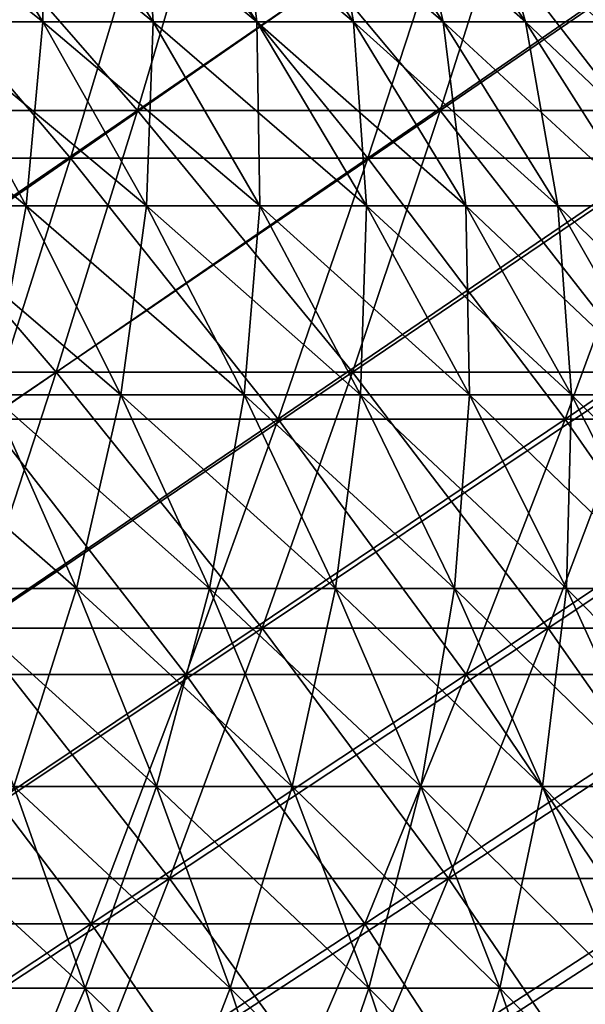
# Model space of a CAD drawing. Header units: millimetres. Extents: x -250 to 250, y 3898 to 4150.
# Tile 436 of 558: x 67 to 77, y 3973 to 3991. Entities that reach past the tile are written whole.
import ezdxf

# ---------------------------------------------------------------- set-up
doc = ezdxf.new("R2010")
doc.units = ezdxf.units.MM
doc.header["$LTSCALE"] = 5.599365
for name, color, linetype in [('10', 7, 'CONTINUOUS'), ('12', 7, 'CONTINUOUS'), ('2', 7, 'CONTINUOUS'), ('3', 7, 'CONTINUOUS'), ('4', 7, 'CONTINUOUS'), ('5', 7, 'CONTINUOUS')]:
    doc.layers.add(name, color=color, linetype=linetype)

msp = doc.modelspace()

# ---------------------------------------------------------------- linework, layer by layer
at = {"layer": '10', "color": 7, "linetype": 'Continuous', "true_color": 0xe0f2ff}
for points in [[(65.347, 3990.867, 51.793), (67.459, 3990.867, 49.012), (63.434, 3994.097, 50.277), (65.347, 3990.867, 51.793)], [(63.434, 3994.097, 50.277), (67.459, 3990.867, 49.012), (65.484, 3994.097, 47.577), (63.434, 3994.097, 50.277)], [(67.459, 3990.867, 49.012), (69.452, 3990.867, 46.144), (65.484, 3994.097, 47.577), (67.459, 3990.867, 49.012)], [(65.484, 3994.097, 47.577), (69.452, 3990.867, 46.144), (67.419, 3994.097, 44.793), (65.484, 3994.097, 47.577)], [(69.452, 3990.867, 46.144), (71.323, 3990.867, 43.195), (67.419, 3994.097, 44.793), (69.452, 3990.867, 46.144)], [(67.419, 3994.097, 44.793), (71.323, 3990.867, 43.195), (69.235, 3994.097, 41.931), (67.419, 3994.097, 44.793)], [(71.323, 3990.867, 43.195), (73.069, 3990.867, 40.17), (69.235, 3994.097, 41.931), (71.323, 3990.867, 43.195)], [(69.235, 3994.097, 41.931), (73.069, 3990.867, 40.17), (70.931, 3994.097, 38.994), (69.235, 3994.097, 41.931)], [(73.069, 3990.867, 40.17), (74.687, 3990.867, 37.075), (70.931, 3994.097, 38.994), (73.069, 3990.867, 40.17)], [(70.931, 3994.097, 38.994), (74.687, 3990.867, 37.075), (72.501, 3994.097, 35.99), (70.931, 3994.097, 38.994)], [(74.687, 3990.867, 37.075), (76.175, 3990.867, 33.915), (72.501, 3994.097, 35.99), (74.687, 3990.867, 37.075)], [(72.501, 3994.097, 35.99), (76.175, 3990.867, 33.915), (73.945, 3994.097, 32.922), (72.501, 3994.097, 35.99)], [(76.175, 3990.867, 33.915), (77.528, 3990.867, 30.695), (73.945, 3994.097, 32.922), (76.175, 3990.867, 33.915)], [(73.945, 3994.097, 32.922), (77.528, 3990.867, 30.695), (75.259, 3994.097, 29.797), (73.945, 3994.097, 32.922)], [(77.528, 3990.867, 30.695), (78.745, 3990.867, 27.422), (75.259, 3994.097, 29.797), (77.528, 3990.867, 30.695)], [(75.259, 3994.097, 29.797), (78.745, 3990.867, 27.422), (76.44, 3994.097, 26.619), (75.259, 3994.097, 29.797)], [(78.745, 3990.867, 27.422), (79.825, 3990.867, 24.1), (76.44, 3994.097, 26.619), (78.745, 3990.867, 27.422)], [(76.44, 3994.097, 26.619), (79.825, 3990.867, 24.1), (77.488, 3994.097, 23.395), (76.44, 3994.097, 26.619)], [(64.871, 3987.543, 55.995), (67.159, 3987.543, 53.229), (63.121, 3990.867, 54.484), (64.871, 3987.543, 55.995)], [(63.121, 3990.867, 54.484), (67.159, 3987.543, 53.229), (65.347, 3990.867, 51.793), (63.121, 3990.867, 54.484)], [(67.159, 3987.543, 53.229), (69.329, 3987.543, 50.37), (65.347, 3990.867, 51.793), (67.159, 3987.543, 53.229)], [(65.347, 3990.867, 51.793), (69.329, 3987.543, 50.37), (67.459, 3990.867, 49.012), (65.347, 3990.867, 51.793)], [(69.329, 3987.543, 50.37), (71.377, 3987.543, 47.423), (67.459, 3990.867, 49.012), (69.329, 3987.543, 50.37)], [(67.459, 3990.867, 49.012), (71.377, 3987.543, 47.423), (69.452, 3990.867, 46.144), (67.459, 3990.867, 49.012)], [(71.377, 3987.543, 47.423), (73.301, 3987.543, 44.392), (69.452, 3990.867, 46.144), (71.377, 3987.543, 47.423)], [(69.452, 3990.867, 46.144), (73.301, 3987.543, 44.392), (71.323, 3990.867, 43.195), (69.452, 3990.867, 46.144)], [(73.301, 3987.543, 44.392), (75.095, 3987.543, 41.284), (71.323, 3990.867, 43.195), (73.301, 3987.543, 44.392)], [(71.323, 3990.867, 43.195), (75.095, 3987.543, 41.284), (73.069, 3990.867, 40.17), (71.323, 3990.867, 43.195)], [(75.095, 3987.543, 41.284), (76.758, 3987.543, 38.103), (73.069, 3990.867, 40.17), (75.095, 3987.543, 41.284)], [(73.069, 3990.867, 40.17), (76.758, 3987.543, 38.103), (74.687, 3990.867, 37.075), (73.069, 3990.867, 40.17)], [(76.758, 3987.543, 38.103), (78.287, 3987.543, 34.855), (74.687, 3990.867, 37.075), (76.758, 3987.543, 38.103)], [(74.687, 3990.867, 37.075), (78.287, 3987.543, 34.855), (76.175, 3990.867, 33.915), (74.687, 3990.867, 37.075)], [(78.287, 3987.543, 34.855), (79.677, 3987.543, 31.547), (76.175, 3990.867, 33.915), (78.287, 3987.543, 34.855)], [(76.175, 3990.867, 33.915), (79.677, 3987.543, 31.547), (77.528, 3990.867, 30.695), (76.175, 3990.867, 33.915)], [(66.521, 3984.131, 57.419), (68.867, 3984.131, 54.583), (64.871, 3987.543, 55.995), (66.521, 3984.131, 57.419)], [(64.871, 3987.543, 55.995), (68.867, 3984.131, 54.583), (67.159, 3987.543, 53.229), (64.871, 3987.543, 55.995)], [(68.867, 3984.131, 54.583), (71.092, 3984.131, 51.651), (67.159, 3987.543, 53.229), (68.867, 3984.131, 54.583)], [(67.159, 3987.543, 53.229), (71.092, 3984.131, 51.651), (69.329, 3987.543, 50.37), (67.159, 3987.543, 53.229)], [(71.092, 3984.131, 51.651), (73.193, 3984.131, 48.629), (69.329, 3987.543, 50.37), (71.092, 3984.131, 51.651)], [(69.329, 3987.543, 50.37), (73.193, 3984.131, 48.629), (71.377, 3987.543, 47.423), (69.329, 3987.543, 50.37)], [(73.193, 3984.131, 48.629), (75.165, 3984.131, 45.521), (71.377, 3987.543, 47.423), (73.193, 3984.131, 48.629)], [(71.377, 3987.543, 47.423), (75.165, 3984.131, 45.521), (73.301, 3987.543, 44.392), (71.377, 3987.543, 47.423)], [(75.165, 3984.131, 45.521), (77.005, 3984.131, 42.334), (73.301, 3987.543, 44.392), (75.165, 3984.131, 45.521)], [(73.301, 3987.543, 44.392), (77.005, 3984.131, 42.334), (75.095, 3987.543, 41.284), (73.301, 3987.543, 44.392)], [(77.005, 3984.131, 42.334), (78.71, 3984.131, 39.072), (75.095, 3987.543, 41.284), (77.005, 3984.131, 42.334)], [(75.095, 3987.543, 41.284), (78.71, 3984.131, 39.072), (76.758, 3987.543, 38.103), (75.095, 3987.543, 41.284)], [(78.71, 3984.131, 39.072), (80.278, 3984.131, 35.742), (76.758, 3987.543, 38.103), (78.71, 3984.131, 39.072)], [(76.758, 3987.543, 38.103), (80.278, 3984.131, 35.742), (78.287, 3987.543, 34.855), (76.758, 3987.543, 38.103)], [(65.548, 3980.636, 61.553), (68.068, 3980.636, 58.755), (64.058, 3984.131, 60.154), (65.548, 3980.636, 61.553)], [(64.058, 3984.131, 60.154), (68.068, 3980.636, 58.755), (66.521, 3984.131, 57.419), (64.058, 3984.131, 60.154)], [(68.068, 3980.636, 58.755), (70.468, 3980.636, 55.853), (66.521, 3984.131, 57.419), (68.068, 3980.636, 58.755)], [(66.521, 3984.131, 57.419), (70.468, 3980.636, 55.853), (68.867, 3984.131, 54.583), (66.521, 3984.131, 57.419)], [(70.468, 3980.636, 55.853), (72.746, 3980.636, 52.853), (68.867, 3984.131, 54.583), (70.468, 3980.636, 55.853)], [(68.867, 3984.131, 54.583), (72.746, 3980.636, 52.853), (71.092, 3984.131, 51.651), (68.867, 3984.131, 54.583)], [(72.746, 3980.636, 52.853), (74.895, 3980.636, 49.76), (71.092, 3984.131, 51.651), (72.746, 3980.636, 52.853)], [(71.092, 3984.131, 51.651), (74.895, 3980.636, 49.76), (73.193, 3984.131, 48.629), (71.092, 3984.131, 51.651)], [(74.895, 3980.636, 49.76), (76.913, 3980.636, 46.58), (73.193, 3984.131, 48.629), (74.895, 3980.636, 49.76)], [(73.193, 3984.131, 48.629), (76.913, 3980.636, 46.58), (75.165, 3984.131, 45.521), (73.193, 3984.131, 48.629)], [(76.913, 3980.636, 46.58), (78.796, 3980.636, 43.319), (75.165, 3984.131, 45.521), (76.913, 3980.636, 46.58)], [(75.165, 3984.131, 45.521), (78.796, 3980.636, 43.319), (77.005, 3984.131, 42.334), (75.165, 3984.131, 45.521)], [(78.796, 3980.636, 43.319), (80.541, 3980.636, 39.981), (77.005, 3984.131, 42.334), (78.796, 3980.636, 43.319)], [(77.005, 3984.131, 42.334), (80.541, 3980.636, 39.981), (78.71, 3984.131, 39.072), (77.005, 3984.131, 42.334)], [(66.936, 3977.064, 62.857), (69.51, 3977.064, 59.999), (65.548, 3980.636, 61.553), (66.936, 3977.064, 62.857)], [(65.548, 3980.636, 61.553), (69.51, 3977.064, 59.999), (68.068, 3980.636, 58.755), (65.548, 3980.636, 61.553)], [(69.51, 3977.064, 59.999), (71.961, 3977.064, 57.036), (68.068, 3980.636, 58.755), (69.51, 3977.064, 59.999)], [(68.068, 3980.636, 58.755), (71.961, 3977.064, 57.036), (70.468, 3980.636, 55.853), (68.068, 3980.636, 58.755)], [(71.961, 3977.064, 57.036), (74.287, 3977.064, 53.972), (70.468, 3980.636, 55.853), (71.961, 3977.064, 57.036)], [(70.468, 3980.636, 55.853), (74.287, 3977.064, 53.972), (72.746, 3980.636, 52.853), (70.468, 3980.636, 55.853)], [(74.287, 3977.064, 53.972), (76.481, 3977.064, 50.814), (72.746, 3980.636, 52.853), (74.287, 3977.064, 53.972)], [(72.746, 3980.636, 52.853), (76.481, 3977.064, 50.814), (74.895, 3980.636, 49.76), (72.746, 3980.636, 52.853)], [(76.481, 3977.064, 50.814), (78.542, 3977.064, 47.567), (74.895, 3980.636, 49.76), (76.481, 3977.064, 50.814)], [(74.895, 3980.636, 49.76), (78.542, 3977.064, 47.567), (76.913, 3980.636, 46.58), (74.895, 3980.636, 49.76)], [(78.542, 3977.064, 47.567), (80.465, 3977.064, 44.236), (76.913, 3980.636, 46.58), (78.542, 3977.064, 47.567)], [(76.913, 3980.636, 46.58), (80.465, 3977.064, 44.236), (78.796, 3980.636, 43.319), (76.913, 3980.636, 46.58)], [(65.479, 3973.419, 66.865), (68.221, 3973.419, 64.064), (64.245, 3977.064, 65.605), (65.479, 3973.419, 66.865)], [(64.245, 3977.064, 65.605), (68.221, 3973.419, 64.064), (66.936, 3977.064, 62.857), (64.245, 3977.064, 65.605)], [(68.221, 3973.419, 64.064), (70.844, 3973.419, 61.151), (66.936, 3977.064, 62.857), (68.221, 3973.419, 64.064)], [(66.936, 3977.064, 62.857), (70.844, 3973.419, 61.151), (69.51, 3977.064, 59.999), (66.936, 3977.064, 62.857)], [(70.844, 3973.419, 61.151), (73.343, 3973.419, 58.131), (69.51, 3977.064, 59.999), (70.844, 3973.419, 61.151)], [(69.51, 3977.064, 59.999), (73.343, 3973.419, 58.131), (71.961, 3977.064, 57.036), (69.51, 3977.064, 59.999)], [(73.343, 3973.419, 58.131), (75.713, 3973.419, 55.009), (71.961, 3977.064, 57.036), (73.343, 3973.419, 58.131)], [(71.961, 3977.064, 57.036), (75.713, 3973.419, 55.009), (74.287, 3977.064, 53.972), (71.961, 3977.064, 57.036)], [(75.713, 3973.419, 55.009), (77.95, 3973.419, 51.79), (74.287, 3977.064, 53.972), (75.713, 3973.419, 55.009)], [(74.287, 3977.064, 53.972), (77.95, 3973.419, 51.79), (76.481, 3977.064, 50.814), (74.287, 3977.064, 53.972)], [(77.95, 3973.419, 51.79), (80.05, 3973.419, 48.48), (76.481, 3977.064, 50.814), (77.95, 3973.419, 51.79)], [(76.481, 3977.064, 50.814), (80.05, 3973.419, 48.48), (78.542, 3977.064, 47.567), (76.481, 3977.064, 50.814)], [(66.611, 3969.708, 68.021), (69.401, 3969.708, 65.172), (65.479, 3973.419, 66.865), (66.611, 3969.708, 68.021)], [(65.479, 3973.419, 66.865), (69.401, 3969.708, 65.172), (68.221, 3973.419, 64.064), (65.479, 3973.419, 66.865)], [(69.401, 3969.708, 65.172), (72.069, 3969.708, 62.209), (68.221, 3973.419, 64.064), (69.401, 3969.708, 65.172)], [(68.221, 3973.419, 64.064), (72.069, 3969.708, 62.209), (70.844, 3973.419, 61.151), (68.221, 3973.419, 64.064)], [(72.069, 3969.708, 62.209), (74.611, 3969.708, 59.136), (70.844, 3973.419, 61.151), (72.069, 3969.708, 62.209)], [(70.844, 3973.419, 61.151), (74.611, 3969.708, 59.136), (73.343, 3973.419, 58.131), (70.844, 3973.419, 61.151)], [(74.611, 3969.708, 59.136), (77.022, 3969.708, 55.96), (73.343, 3973.419, 58.131), (74.611, 3969.708, 59.136)], [(73.343, 3973.419, 58.131), (77.022, 3969.708, 55.96), (75.713, 3973.419, 55.009), (73.343, 3973.419, 58.131)], [(77.022, 3969.708, 55.96), (79.298, 3969.708, 52.685), (75.713, 3973.419, 55.009), (77.022, 3969.708, 55.96)], [(75.713, 3973.419, 55.009), (79.298, 3969.708, 52.685), (77.95, 3973.419, 51.79), (75.713, 3973.419, 55.009)]]:
    msp.add_3dface(points, dxfattribs=at)
at = {"layer": '12', "color": 7, "linetype": 'Continuous', "true_color": 0xe0f2ff}
for points in [[(67.459, 3990.867, -49.012), (65.347, 3990.867, -51.793), (65.484, 3994.097, -47.577), (67.459, 3990.867, -49.012)], [(67.419, 3994.097, -44.793), (67.459, 3990.867, -49.012), (65.484, 3994.097, -47.577), (67.419, 3994.097, -44.793)], [(69.452, 3990.867, -46.144), (67.459, 3990.867, -49.012), (67.419, 3994.097, -44.793), (69.452, 3990.867, -46.144)], [(69.235, 3994.097, -41.931), (69.452, 3990.867, -46.144), (67.419, 3994.097, -44.793), (69.235, 3994.097, -41.931)], [(71.323, 3990.867, -43.195), (69.452, 3990.867, -46.144), (69.235, 3994.097, -41.931), (71.323, 3990.867, -43.195)], [(70.931, 3994.097, -38.994), (71.323, 3990.867, -43.195), (69.235, 3994.097, -41.931), (70.931, 3994.097, -38.994)], [(73.069, 3990.867, -40.17), (71.323, 3990.867, -43.195), (70.931, 3994.097, -38.994), (73.069, 3990.867, -40.17)], [(72.501, 3994.097, -35.99), (73.069, 3990.867, -40.17), (70.931, 3994.097, -38.994), (72.501, 3994.097, -35.99)], [(74.687, 3990.867, -37.075), (73.069, 3990.867, -40.17), (72.501, 3994.097, -35.99), (74.687, 3990.867, -37.075)], [(73.945, 3994.097, -32.922), (74.687, 3990.867, -37.075), (72.501, 3994.097, -35.99), (73.945, 3994.097, -32.922)], [(76.175, 3990.867, -33.915), (74.687, 3990.867, -37.075), (73.945, 3994.097, -32.922), (76.175, 3990.867, -33.915)], [(75.259, 3994.097, -29.797), (76.175, 3990.867, -33.915), (73.945, 3994.097, -32.922), (75.259, 3994.097, -29.797)], [(77.528, 3990.867, -30.695), (76.175, 3990.867, -33.915), (75.259, 3994.097, -29.797), (77.528, 3990.867, -30.695)], [(76.44, 3994.097, -26.619), (77.528, 3990.867, -30.695), (75.259, 3994.097, -29.797), (76.44, 3994.097, -26.619)], [(78.745, 3990.867, -27.422), (77.528, 3990.867, -30.695), (76.44, 3994.097, -26.619), (78.745, 3990.867, -27.422)], [(77.488, 3994.097, -23.395), (78.745, 3990.867, -27.422), (76.44, 3994.097, -26.619), (77.488, 3994.097, -23.395)], [(67.159, 3987.543, -53.229), (64.871, 3987.543, -55.995), (65.347, 3990.867, -51.793), (67.159, 3987.543, -53.229)], [(67.459, 3990.867, -49.012), (67.159, 3987.543, -53.229), (65.347, 3990.867, -51.793), (67.459, 3990.867, -49.012)], [(69.329, 3987.543, -50.37), (67.159, 3987.543, -53.229), (67.459, 3990.867, -49.012), (69.329, 3987.543, -50.37)], [(69.452, 3990.867, -46.144), (69.329, 3987.543, -50.37), (67.459, 3990.867, -49.012), (69.452, 3990.867, -46.144)], [(71.377, 3987.543, -47.423), (69.329, 3987.543, -50.37), (69.452, 3990.867, -46.144), (71.377, 3987.543, -47.423)], [(71.323, 3990.867, -43.195), (71.377, 3987.543, -47.423), (69.452, 3990.867, -46.144), (71.323, 3990.867, -43.195)], [(73.301, 3987.543, -44.392), (71.377, 3987.543, -47.423), (71.323, 3990.867, -43.195), (73.301, 3987.543, -44.392)], [(73.069, 3990.867, -40.17), (73.301, 3987.543, -44.392), (71.323, 3990.867, -43.195), (73.069, 3990.867, -40.17)], [(75.095, 3987.543, -41.284), (73.301, 3987.543, -44.392), (73.069, 3990.867, -40.17), (75.095, 3987.543, -41.284)], [(74.687, 3990.867, -37.075), (75.095, 3987.543, -41.284), (73.069, 3990.867, -40.17), (74.687, 3990.867, -37.075)], [(76.758, 3987.543, -38.103), (75.095, 3987.543, -41.284), (74.687, 3990.867, -37.075), (76.758, 3987.543, -38.103)], [(76.175, 3990.867, -33.915), (76.758, 3987.543, -38.103), (74.687, 3990.867, -37.075), (76.175, 3990.867, -33.915)], [(78.287, 3987.543, -34.855), (76.758, 3987.543, -38.103), (76.175, 3990.867, -33.915), (78.287, 3987.543, -34.855)], [(77.528, 3990.867, -30.695), (78.287, 3987.543, -34.855), (76.175, 3990.867, -33.915), (77.528, 3990.867, -30.695)], [(67.159, 3987.543, -53.229), (66.521, 3984.131, -57.419), (64.871, 3987.543, -55.995), (67.159, 3987.543, -53.229)], [(68.867, 3984.131, -54.583), (66.521, 3984.131, -57.419), (67.159, 3987.543, -53.229), (68.867, 3984.131, -54.583)], [(69.329, 3987.543, -50.37), (68.867, 3984.131, -54.583), (67.159, 3987.543, -53.229), (69.329, 3987.543, -50.37)], [(71.092, 3984.131, -51.651), (68.867, 3984.131, -54.583), (69.329, 3987.543, -50.37), (71.092, 3984.131, -51.651)], [(71.377, 3987.543, -47.423), (71.092, 3984.131, -51.651), (69.329, 3987.543, -50.37), (71.377, 3987.543, -47.423)], [(73.193, 3984.131, -48.629), (71.092, 3984.131, -51.651), (71.377, 3987.543, -47.423), (73.193, 3984.131, -48.629)], [(73.301, 3987.543, -44.392), (73.193, 3984.131, -48.629), (71.377, 3987.543, -47.423), (73.301, 3987.543, -44.392)], [(75.165, 3984.131, -45.521), (73.193, 3984.131, -48.629), (73.301, 3987.543, -44.392), (75.165, 3984.131, -45.521)], [(75.095, 3987.543, -41.284), (75.165, 3984.131, -45.521), (73.301, 3987.543, -44.392), (75.095, 3987.543, -41.284)], [(77.005, 3984.131, -42.334), (75.165, 3984.131, -45.521), (75.095, 3987.543, -41.284), (77.005, 3984.131, -42.334)], [(76.758, 3987.543, -38.103), (77.005, 3984.131, -42.334), (75.095, 3987.543, -41.284), (76.758, 3987.543, -38.103)], [(78.71, 3984.131, -39.072), (77.005, 3984.131, -42.334), (76.758, 3987.543, -38.103), (78.71, 3984.131, -39.072)], [(78.287, 3987.543, -34.855), (78.71, 3984.131, -39.072), (76.758, 3987.543, -38.103), (78.287, 3987.543, -34.855)], [(68.068, 3980.636, -58.755), (65.548, 3980.636, -61.553), (66.521, 3984.131, -57.419), (68.068, 3980.636, -58.755)], [(68.867, 3984.131, -54.583), (68.068, 3980.636, -58.755), (66.521, 3984.131, -57.419), (68.867, 3984.131, -54.583)], [(70.468, 3980.636, -55.853), (68.068, 3980.636, -58.755), (68.867, 3984.131, -54.583), (70.468, 3980.636, -55.853)], [(71.092, 3984.131, -51.651), (70.468, 3980.636, -55.853), (68.867, 3984.131, -54.583), (71.092, 3984.131, -51.651)], [(72.746, 3980.636, -52.853), (70.468, 3980.636, -55.853), (71.092, 3984.131, -51.651), (72.746, 3980.636, -52.853)], [(73.193, 3984.131, -48.629), (72.746, 3980.636, -52.853), (71.092, 3984.131, -51.651), (73.193, 3984.131, -48.629)], [(74.895, 3980.636, -49.76), (72.746, 3980.636, -52.853), (73.193, 3984.131, -48.629), (74.895, 3980.636, -49.76)], [(75.165, 3984.131, -45.521), (74.895, 3980.636, -49.76), (73.193, 3984.131, -48.629), (75.165, 3984.131, -45.521)], [(76.913, 3980.636, -46.58), (74.895, 3980.636, -49.76), (75.165, 3984.131, -45.521), (76.913, 3980.636, -46.58)], [(77.005, 3984.131, -42.334), (76.913, 3980.636, -46.58), (75.165, 3984.131, -45.521), (77.005, 3984.131, -42.334)], [(78.796, 3980.636, -43.319), (76.913, 3980.636, -46.58), (77.005, 3984.131, -42.334), (78.796, 3980.636, -43.319)], [(78.71, 3984.131, -39.072), (78.796, 3980.636, -43.319), (77.005, 3984.131, -42.334), (78.71, 3984.131, -39.072)], [(68.068, 3980.636, -58.755), (66.936, 3977.064, -62.857), (65.548, 3980.636, -61.553), (68.068, 3980.636, -58.755)], [(69.51, 3977.064, -59.999), (66.936, 3977.064, -62.857), (68.068, 3980.636, -58.755), (69.51, 3977.064, -59.999)], [(70.468, 3980.636, -55.853), (69.51, 3977.064, -59.999), (68.068, 3980.636, -58.755), (70.468, 3980.636, -55.853)], [(71.961, 3977.064, -57.036), (69.51, 3977.064, -59.999), (70.468, 3980.636, -55.853), (71.961, 3977.064, -57.036)], [(72.746, 3980.636, -52.853), (71.961, 3977.064, -57.036), (70.468, 3980.636, -55.853), (72.746, 3980.636, -52.853)], [(74.287, 3977.064, -53.972), (71.961, 3977.064, -57.036), (72.746, 3980.636, -52.853), (74.287, 3977.064, -53.972)], [(74.895, 3980.636, -49.76), (74.287, 3977.064, -53.972), (72.746, 3980.636, -52.853), (74.895, 3980.636, -49.76)], [(76.481, 3977.064, -50.814), (74.287, 3977.064, -53.972), (74.895, 3980.636, -49.76), (76.481, 3977.064, -50.814)], [(76.913, 3980.636, -46.58), (76.481, 3977.064, -50.814), (74.895, 3980.636, -49.76), (76.913, 3980.636, -46.58)], [(78.542, 3977.064, -47.567), (76.481, 3977.064, -50.814), (76.913, 3980.636, -46.58), (78.542, 3977.064, -47.567)], [(78.796, 3980.636, -43.319), (78.542, 3977.064, -47.567), (76.913, 3980.636, -46.58), (78.796, 3980.636, -43.319)], [(68.221, 3973.419, -64.064), (65.479, 3973.419, -66.865), (66.936, 3977.064, -62.857), (68.221, 3973.419, -64.064)], [(69.51, 3977.064, -59.999), (68.221, 3973.419, -64.064), (66.936, 3977.064, -62.857), (69.51, 3977.064, -59.999)], [(70.844, 3973.419, -61.151), (68.221, 3973.419, -64.064), (69.51, 3977.064, -59.999), (70.844, 3973.419, -61.151)], [(71.961, 3977.064, -57.036), (70.844, 3973.419, -61.151), (69.51, 3977.064, -59.999), (71.961, 3977.064, -57.036)], [(73.343, 3973.419, -58.131), (70.844, 3973.419, -61.151), (71.961, 3977.064, -57.036), (73.343, 3973.419, -58.131)], [(74.287, 3977.064, -53.972), (73.343, 3973.419, -58.131), (71.961, 3977.064, -57.036), (74.287, 3977.064, -53.972)], [(75.713, 3973.419, -55.009), (73.343, 3973.419, -58.131), (74.287, 3977.064, -53.972), (75.713, 3973.419, -55.009)], [(76.481, 3977.064, -50.814), (75.713, 3973.419, -55.009), (74.287, 3977.064, -53.972), (76.481, 3977.064, -50.814)], [(77.95, 3973.419, -51.79), (75.713, 3973.419, -55.009), (76.481, 3977.064, -50.814), (77.95, 3973.419, -51.79)], [(78.542, 3977.064, -47.567), (77.95, 3973.419, -51.79), (76.481, 3977.064, -50.814), (78.542, 3977.064, -47.567)], [(68.221, 3973.419, -64.064), (66.611, 3969.708, -68.021), (65.479, 3973.419, -66.865), (68.221, 3973.419, -64.064)], [(69.401, 3969.708, -65.172), (66.611, 3969.708, -68.021), (68.221, 3973.419, -64.064), (69.401, 3969.708, -65.172)], [(70.844, 3973.419, -61.151), (69.401, 3969.708, -65.172), (68.221, 3973.419, -64.064), (70.844, 3973.419, -61.151)], [(72.069, 3969.708, -62.209), (69.401, 3969.708, -65.172), (70.844, 3973.419, -61.151), (72.069, 3969.708, -62.209)], [(73.343, 3973.419, -58.131), (72.069, 3969.708, -62.209), (70.844, 3973.419, -61.151), (73.343, 3973.419, -58.131)], [(74.611, 3969.708, -59.136), (72.069, 3969.708, -62.209), (73.343, 3973.419, -58.131), (74.611, 3969.708, -59.136)], [(75.713, 3973.419, -55.009), (74.611, 3969.708, -59.136), (73.343, 3973.419, -58.131), (75.713, 3973.419, -55.009)], [(77.022, 3969.708, -55.96), (74.611, 3969.708, -59.136), (75.713, 3973.419, -55.009), (77.022, 3969.708, -55.96)], [(77.95, 3973.419, -51.79), (77.022, 3969.708, -55.96), (75.713, 3973.419, -55.009), (77.95, 3973.419, -51.79)], [(79.298, 3969.708, -52.685), (77.022, 3969.708, -55.96), (77.95, 3973.419, -51.79), (79.298, 3969.708, -52.685)]]:
    msp.add_3dface(points, dxfattribs=at)
at = {"layer": '2', "color": 251, "linetype": 'Continuous', "true_color": 0x504f50}
for points in [[(69.171, 3989.267, -178.55), (63.64, 3989.267, -180.596), (70.597, 3994.092, -182.233), (69.171, 3989.267, -178.55)], [(70.597, 3994.092, -182.233), (63.64, 3989.267, -180.596), (64.952, 3994.092, -184.32), (70.597, 3994.092, -182.233)], [(74.636, 3989.267, -176.336), (69.171, 3989.267, -178.55), (76.176, 3994.092, -179.972), (74.636, 3989.267, -176.336)], [(76.176, 3994.092, -179.972), (69.171, 3989.267, -178.55), (70.597, 3994.092, -182.233), (76.176, 3994.092, -179.972)], [(80.031, 3989.267, -173.954), (74.636, 3989.267, -176.336), (81.682, 3994.092, -177.541), (80.031, 3989.267, -173.954)], [(81.682, 3994.092, -177.541), (74.636, 3989.267, -176.336), (76.176, 3994.092, -179.972), (81.682, 3994.092, -177.541)], [(67.701, 3984.542, -174.757), (62.287, 3984.542, -176.759), (69.171, 3989.267, -178.55), (67.701, 3984.542, -174.757)], [(69.171, 3989.267, -178.55), (62.287, 3984.542, -176.759), (63.64, 3989.267, -180.596), (69.171, 3989.267, -178.55)], [(73.051, 3984.542, -172.589), (67.701, 3984.542, -174.757), (74.636, 3989.267, -176.336), (73.051, 3984.542, -172.589)], [(74.636, 3989.267, -176.336), (67.701, 3984.542, -174.757), (69.171, 3989.267, -178.55), (74.636, 3989.267, -176.336)], [(78.331, 3984.542, -170.258), (73.051, 3984.542, -172.589), (80.031, 3989.267, -173.954), (78.331, 3984.542, -170.258)], [(80.031, 3989.267, -173.954), (73.051, 3984.542, -172.589), (74.636, 3989.267, -176.336), (80.031, 3989.267, -173.954)], [(66.19, 3979.919, -170.855), (60.897, 3979.919, -172.812), (67.701, 3984.542, -174.757), (66.19, 3979.919, -170.855)], [(67.701, 3984.542, -174.757), (60.897, 3979.919, -172.812), (62.287, 3984.542, -176.759), (67.701, 3984.542, -174.757)], [(71.42, 3979.919, -168.736), (66.19, 3979.919, -170.855), (73.051, 3984.542, -172.589), (71.42, 3979.919, -168.736)], [(73.051, 3984.542, -172.589), (66.19, 3979.919, -170.855), (67.701, 3984.542, -174.757), (73.051, 3984.542, -172.589)], [(76.582, 3979.919, -166.456), (71.42, 3979.919, -168.736), (78.331, 3984.542, -170.258), (76.582, 3979.919, -166.456)], [(78.331, 3984.542, -170.258), (71.42, 3979.919, -168.736), (73.051, 3984.542, -172.589), (78.331, 3984.542, -170.258)], [(81.672, 3979.919, -164.019), (76.582, 3979.919, -166.456), (83.537, 3984.542, -167.765), (81.672, 3979.919, -164.019)], [(83.537, 3984.542, -167.765), (76.582, 3979.919, -166.456), (78.331, 3984.542, -170.258), (83.537, 3984.542, -167.765)], [(69.744, 3975.403, -164.777), (64.637, 3975.403, -166.847), (71.42, 3979.919, -168.736), (69.744, 3975.403, -164.777)], [(71.42, 3979.919, -168.736), (64.637, 3975.403, -166.847), (66.19, 3979.919, -170.855), (71.42, 3979.919, -168.736)], [(74.785, 3975.403, -162.551), (69.744, 3975.403, -164.777), (76.582, 3979.919, -166.456), (74.785, 3975.403, -162.551)], [(76.582, 3979.919, -166.456), (69.744, 3975.403, -164.777), (71.42, 3979.919, -168.736), (76.582, 3979.919, -166.456)], [(79.756, 3975.403, -160.171), (74.785, 3975.403, -162.551), (81.672, 3979.919, -164.019), (79.756, 3975.403, -160.171)], [(81.672, 3979.919, -164.019), (74.785, 3975.403, -162.551), (76.582, 3979.919, -166.456), (81.672, 3979.919, -164.019)], [(68.025, 3970.995, -160.716), (63.044, 3970.995, -162.735), (69.744, 3975.403, -164.777), (68.025, 3970.995, -160.716)], [(69.744, 3975.403, -164.777), (63.044, 3970.995, -162.735), (64.637, 3975.403, -166.847), (69.744, 3975.403, -164.777)], [(72.942, 3970.995, -158.545), (68.025, 3970.995, -160.716), (74.785, 3975.403, -162.551), (72.942, 3970.995, -158.545)], [(74.785, 3975.403, -162.551), (68.025, 3970.995, -160.716), (69.744, 3975.403, -164.777), (74.785, 3975.403, -162.551)], [(77.79, 3970.995, -156.224), (72.942, 3970.995, -158.545), (79.756, 3975.403, -160.171), (77.79, 3970.995, -156.224)], [(79.756, 3975.403, -160.171), (72.942, 3970.995, -158.545), (74.785, 3975.403, -162.551), (79.756, 3975.403, -160.171)]]:
    msp.add_3dface(points, dxfattribs=at)
at = {"layer": '3', "color": 251, "linetype": 'Continuous', "true_color": 0x504f50}
for points in [[(63.64, 3989.267, 180.596), (69.171, 3989.267, 178.55), (64.952, 3994.092, 184.32), (63.64, 3989.267, 180.596)], [(64.952, 3994.092, 184.32), (69.171, 3989.267, 178.55), (70.597, 3994.092, 182.233), (64.952, 3994.092, 184.32)], [(69.171, 3989.267, 178.55), (74.636, 3989.267, 176.336), (70.597, 3994.092, 182.233), (69.171, 3989.267, 178.55)], [(70.597, 3994.092, 182.233), (74.636, 3989.267, 176.336), (76.176, 3994.092, 179.972), (70.597, 3994.092, 182.233)], [(74.636, 3989.267, 176.336), (80.031, 3989.267, 173.954), (76.176, 3994.092, 179.972), (74.636, 3989.267, 176.336)], [(76.176, 3994.092, 179.972), (80.031, 3989.267, 173.954), (81.682, 3994.092, 177.541), (76.176, 3994.092, 179.972)], [(62.287, 3984.542, 176.759), (67.701, 3984.542, 174.757), (63.64, 3989.267, 180.596), (62.287, 3984.542, 176.759)], [(63.64, 3989.267, 180.596), (67.701, 3984.542, 174.757), (69.171, 3989.267, 178.55), (63.64, 3989.267, 180.596)], [(67.701, 3984.542, 174.757), (73.051, 3984.542, 172.589), (69.171, 3989.267, 178.55), (67.701, 3984.542, 174.757)], [(69.171, 3989.267, 178.55), (73.051, 3984.542, 172.589), (74.636, 3989.267, 176.336), (69.171, 3989.267, 178.55)], [(73.051, 3984.542, 172.589), (78.331, 3984.542, 170.258), (74.636, 3989.267, 176.336), (73.051, 3984.542, 172.589)], [(74.636, 3989.267, 176.336), (78.331, 3984.542, 170.258), (80.031, 3989.267, 173.954), (74.636, 3989.267, 176.336)], [(62.287, 3984.542, 176.759), (66.19, 3979.919, 170.855), (67.701, 3984.542, 174.757), (62.287, 3984.542, 176.759)], [(66.19, 3979.919, 170.855), (71.42, 3979.919, 168.736), (67.701, 3984.542, 174.757), (66.19, 3979.919, 170.855)], [(67.701, 3984.542, 174.757), (71.42, 3979.919, 168.736), (73.051, 3984.542, 172.589), (67.701, 3984.542, 174.757)], [(71.42, 3979.919, 168.736), (76.582, 3979.919, 166.456), (73.051, 3984.542, 172.589), (71.42, 3979.919, 168.736)], [(73.051, 3984.542, 172.589), (76.582, 3979.919, 166.456), (78.331, 3984.542, 170.258), (73.051, 3984.542, 172.589)], [(76.582, 3979.919, 166.456), (81.672, 3979.919, 164.019), (78.331, 3984.542, 170.258), (76.582, 3979.919, 166.456)], [(64.637, 3975.403, 166.847), (69.744, 3975.403, 164.777), (66.19, 3979.919, 170.855), (64.637, 3975.403, 166.847)], [(66.19, 3979.919, 170.855), (69.744, 3975.403, 164.777), (71.42, 3979.919, 168.736), (66.19, 3979.919, 170.855)], [(69.744, 3975.403, 164.777), (74.785, 3975.403, 162.551), (71.42, 3979.919, 168.736), (69.744, 3975.403, 164.777)], [(71.42, 3979.919, 168.736), (74.785, 3975.403, 162.551), (76.582, 3979.919, 166.456), (71.42, 3979.919, 168.736)], [(74.785, 3975.403, 162.551), (79.756, 3975.403, 160.171), (76.582, 3979.919, 166.456), (74.785, 3975.403, 162.551)], [(76.582, 3979.919, 166.456), (79.756, 3975.403, 160.171), (81.672, 3979.919, 164.019), (76.582, 3979.919, 166.456)], [(63.044, 3970.995, 162.735), (68.025, 3970.995, 160.716), (64.637, 3975.403, 166.847), (63.044, 3970.995, 162.735)], [(64.637, 3975.403, 166.847), (68.025, 3970.995, 160.716), (69.744, 3975.403, 164.777), (64.637, 3975.403, 166.847)], [(68.025, 3970.995, 160.716), (72.942, 3970.995, 158.545), (69.744, 3975.403, 164.777), (68.025, 3970.995, 160.716)], [(69.744, 3975.403, 164.777), (72.942, 3970.995, 158.545), (74.785, 3975.403, 162.551), (69.744, 3975.403, 164.777)], [(72.942, 3970.995, 158.545), (77.79, 3970.995, 156.224), (74.785, 3975.403, 162.551), (72.942, 3970.995, 158.545)], [(74.785, 3975.403, 162.551), (77.79, 3970.995, 156.224), (79.756, 3975.403, 160.171), (74.785, 3975.403, 162.551)]]:
    msp.add_3dface(points, dxfattribs=at)
at = {"layer": '4', "color": 155, "linetype": 'Continuous', "true_color": 0x4a708c}
for points in [[(67.959, 3988.407, 175.423), (62.525, 3988.407, 177.432), (69.417, 3993.226, 179.185), (67.959, 3988.407, 175.423)], [(69.417, 3993.226, 179.185), (62.525, 3988.407, 177.432), (63.866, 3993.226, 181.238), (69.417, 3993.226, 179.185)], [(73.329, 3988.407, 173.247), (67.959, 3988.407, 175.423), (74.902, 3993.226, 176.963), (73.329, 3988.407, 173.247)], [(74.902, 3993.226, 176.963), (67.959, 3988.407, 175.423), (69.417, 3993.226, 179.185), (74.902, 3993.226, 176.963)], [(78.629, 3988.407, 170.906), (73.329, 3988.407, 173.247), (80.316, 3993.226, 174.572), (78.629, 3988.407, 170.906)], [(80.316, 3993.226, 174.572), (73.329, 3988.407, 173.247), (74.902, 3993.226, 176.963), (80.316, 3993.226, 174.572)], [(66.458, 3983.691, 171.548), (61.144, 3983.691, 173.513), (67.959, 3988.407, 175.423), (66.458, 3983.691, 171.548)], [(67.959, 3988.407, 175.423), (61.144, 3983.691, 173.513), (62.525, 3988.407, 177.432), (67.959, 3988.407, 175.423)], [(71.709, 3983.691, 169.42), (66.458, 3983.691, 171.548), (73.329, 3988.407, 173.247), (71.709, 3983.691, 169.42)], [(73.329, 3988.407, 173.247), (66.458, 3983.691, 171.548), (67.959, 3988.407, 175.423), (73.329, 3988.407, 173.247)], [(76.893, 3983.691, 167.131), (71.709, 3983.691, 169.42), (78.629, 3988.407, 170.906), (76.893, 3983.691, 167.131)], [(78.629, 3988.407, 170.906), (71.709, 3983.691, 169.42), (73.329, 3988.407, 173.247), (78.629, 3988.407, 170.906)], [(82.003, 3983.691, 164.684), (76.893, 3983.691, 167.131), (83.855, 3988.407, 168.404), (82.003, 3983.691, 164.684)], [(83.855, 3988.407, 168.404), (76.893, 3983.691, 167.131), (78.629, 3988.407, 170.906), (83.855, 3988.407, 168.404)], [(70.043, 3979.082, 165.484), (64.914, 3979.082, 167.562), (71.709, 3983.691, 169.42), (70.043, 3979.082, 165.484)], [(71.709, 3983.691, 169.42), (64.914, 3979.082, 167.562), (66.458, 3983.691, 171.548), (71.709, 3983.691, 169.42)], [(75.106, 3979.082, 163.248), (70.043, 3979.082, 165.484), (76.893, 3983.691, 167.131), (75.106, 3979.082, 163.248)], [(76.893, 3983.691, 167.131), (70.043, 3979.082, 165.484), (71.709, 3983.691, 169.42), (76.893, 3983.691, 167.131)], [(80.098, 3979.082, 160.858), (75.106, 3979.082, 163.248), (82.003, 3983.691, 164.684), (80.098, 3979.082, 160.858)], [(82.003, 3983.691, 164.684), (75.106, 3979.082, 163.248), (76.893, 3983.691, 167.131), (82.003, 3983.691, 164.684)], [(68.332, 3974.582, 161.442), (63.328, 3974.582, 163.469), (70.043, 3979.082, 165.484), (68.332, 3974.582, 161.442)], [(70.043, 3979.082, 165.484), (63.328, 3974.582, 163.469), (64.914, 3979.082, 167.562), (70.043, 3979.082, 165.484)], [(73.272, 3974.582, 159.261), (68.332, 3974.582, 161.442), (75.106, 3979.082, 163.248), (73.272, 3974.582, 159.261)], [(75.106, 3979.082, 163.248), (68.332, 3974.582, 161.442), (70.043, 3979.082, 165.484), (75.106, 3979.082, 163.248)], [(78.141, 3974.582, 156.929), (73.272, 3974.582, 159.261), (80.098, 3979.082, 160.858), (78.141, 3974.582, 156.929)], [(80.098, 3979.082, 160.858), (73.272, 3974.582, 159.261), (75.106, 3979.082, 163.248), (80.098, 3979.082, 160.858)], [(66.578, 3970.196, 157.296), (61.702, 3970.196, 159.271), (68.332, 3974.582, 161.442), (66.578, 3970.196, 157.296)], [(68.332, 3974.582, 161.442), (61.702, 3970.196, 159.271), (63.328, 3974.582, 163.469), (68.332, 3974.582, 161.442)], [(71.39, 3970.196, 155.171), (66.578, 3970.196, 157.296), (73.272, 3974.582, 159.261), (71.39, 3970.196, 155.171)], [(73.272, 3974.582, 159.261), (66.578, 3970.196, 157.296), (68.332, 3974.582, 161.442), (73.272, 3974.582, 159.261)], [(76.135, 3970.196, 152.899), (71.39, 3970.196, 155.171), (78.141, 3974.582, 156.929), (76.135, 3970.196, 152.899)], [(78.141, 3974.582, 156.929), (71.39, 3970.196, 155.171), (73.272, 3974.582, 159.261), (78.141, 3974.582, 156.929)], [(80.807, 3970.196, 150.482), (76.135, 3970.196, 152.899), (82.937, 3974.582, 154.448), (80.807, 3970.196, 150.482)], [(82.937, 3974.582, 154.448), (76.135, 3970.196, 152.899), (78.141, 3974.582, 156.929), (82.937, 3974.582, 154.448)]]:
    msp.add_3dface(points, dxfattribs=at)
at = {"layer": '5', "color": 155, "linetype": 'Continuous', "true_color": 0x4a708c}
for points in [[(62.525, 3988.407, -177.432), (67.959, 3988.407, -175.423), (63.866, 3993.226, -181.238), (62.525, 3988.407, -177.432)], [(63.866, 3993.226, -181.238), (67.959, 3988.407, -175.423), (69.417, 3993.226, -179.185), (63.866, 3993.226, -181.238)], [(67.959, 3988.407, -175.423), (73.329, 3988.407, -173.247), (69.417, 3993.226, -179.185), (67.959, 3988.407, -175.423)], [(69.417, 3993.226, -179.185), (73.329, 3988.407, -173.247), (74.902, 3993.226, -176.963), (69.417, 3993.226, -179.185)], [(73.329, 3988.407, -173.247), (78.629, 3988.407, -170.906), (74.902, 3993.226, -176.963), (73.329, 3988.407, -173.247)], [(74.902, 3993.226, -176.963), (78.629, 3988.407, -170.906), (80.316, 3993.226, -174.572), (74.902, 3993.226, -176.963)], [(62.525, 3988.407, -177.432), (66.458, 3983.691, -171.548), (67.959, 3988.407, -175.423), (62.525, 3988.407, -177.432)], [(66.458, 3983.691, -171.548), (71.709, 3983.691, -169.42), (67.959, 3988.407, -175.423), (66.458, 3983.691, -171.548)], [(67.959, 3988.407, -175.423), (71.709, 3983.691, -169.42), (73.329, 3988.407, -173.247), (67.959, 3988.407, -175.423)], [(71.709, 3983.691, -169.42), (76.893, 3983.691, -167.131), (73.329, 3988.407, -173.247), (71.709, 3983.691, -169.42)], [(73.329, 3988.407, -173.247), (76.893, 3983.691, -167.131), (78.629, 3988.407, -170.906), (73.329, 3988.407, -173.247)], [(76.893, 3983.691, -167.131), (82.003, 3983.691, -164.684), (78.629, 3988.407, -170.906), (76.893, 3983.691, -167.131)], [(64.914, 3979.082, -167.562), (70.043, 3979.082, -165.484), (66.458, 3983.691, -171.548), (64.914, 3979.082, -167.562)], [(66.458, 3983.691, -171.548), (70.043, 3979.082, -165.484), (71.709, 3983.691, -169.42), (66.458, 3983.691, -171.548)], [(70.043, 3979.082, -165.484), (75.106, 3979.082, -163.248), (71.709, 3983.691, -169.42), (70.043, 3979.082, -165.484)], [(71.709, 3983.691, -169.42), (75.106, 3979.082, -163.248), (76.893, 3983.691, -167.131), (71.709, 3983.691, -169.42)], [(75.106, 3979.082, -163.248), (80.098, 3979.082, -160.858), (76.893, 3983.691, -167.131), (75.106, 3979.082, -163.248)], [(76.893, 3983.691, -167.131), (80.098, 3979.082, -160.858), (82.003, 3983.691, -164.684), (76.893, 3983.691, -167.131)], [(63.328, 3974.582, -163.469), (68.332, 3974.582, -161.442), (64.914, 3979.082, -167.562), (63.328, 3974.582, -163.469)], [(64.914, 3979.082, -167.562), (68.332, 3974.582, -161.442), (70.043, 3979.082, -165.484), (64.914, 3979.082, -167.562)], [(68.332, 3974.582, -161.442), (73.272, 3974.582, -159.261), (70.043, 3979.082, -165.484), (68.332, 3974.582, -161.442)], [(70.043, 3979.082, -165.484), (73.272, 3974.582, -159.261), (75.106, 3979.082, -163.248), (70.043, 3979.082, -165.484)], [(73.272, 3974.582, -159.261), (78.141, 3974.582, -156.929), (75.106, 3979.082, -163.248), (73.272, 3974.582, -159.261)], [(75.106, 3979.082, -163.248), (78.141, 3974.582, -156.929), (80.098, 3979.082, -160.858), (75.106, 3979.082, -163.248)], [(63.328, 3974.582, -163.469), (66.578, 3970.196, -157.296), (68.332, 3974.582, -161.442), (63.328, 3974.582, -163.469)], [(66.578, 3970.196, -157.296), (71.39, 3970.196, -155.171), (68.332, 3974.582, -161.442), (66.578, 3970.196, -157.296)], [(68.332, 3974.582, -161.442), (71.39, 3970.196, -155.171), (73.272, 3974.582, -159.261), (68.332, 3974.582, -161.442)], [(71.39, 3970.196, -155.171), (76.135, 3970.196, -152.899), (73.272, 3974.582, -159.261), (71.39, 3970.196, -155.171)], [(73.272, 3974.582, -159.261), (76.135, 3970.196, -152.899), (78.141, 3974.582, -156.929), (73.272, 3974.582, -159.261)], [(76.135, 3970.196, -152.899), (80.807, 3970.196, -150.482), (78.141, 3974.582, -156.929), (76.135, 3970.196, -152.899)]]:
    msp.add_3dface(points, dxfattribs=at)

doc.saveas('drawing.dxf')
